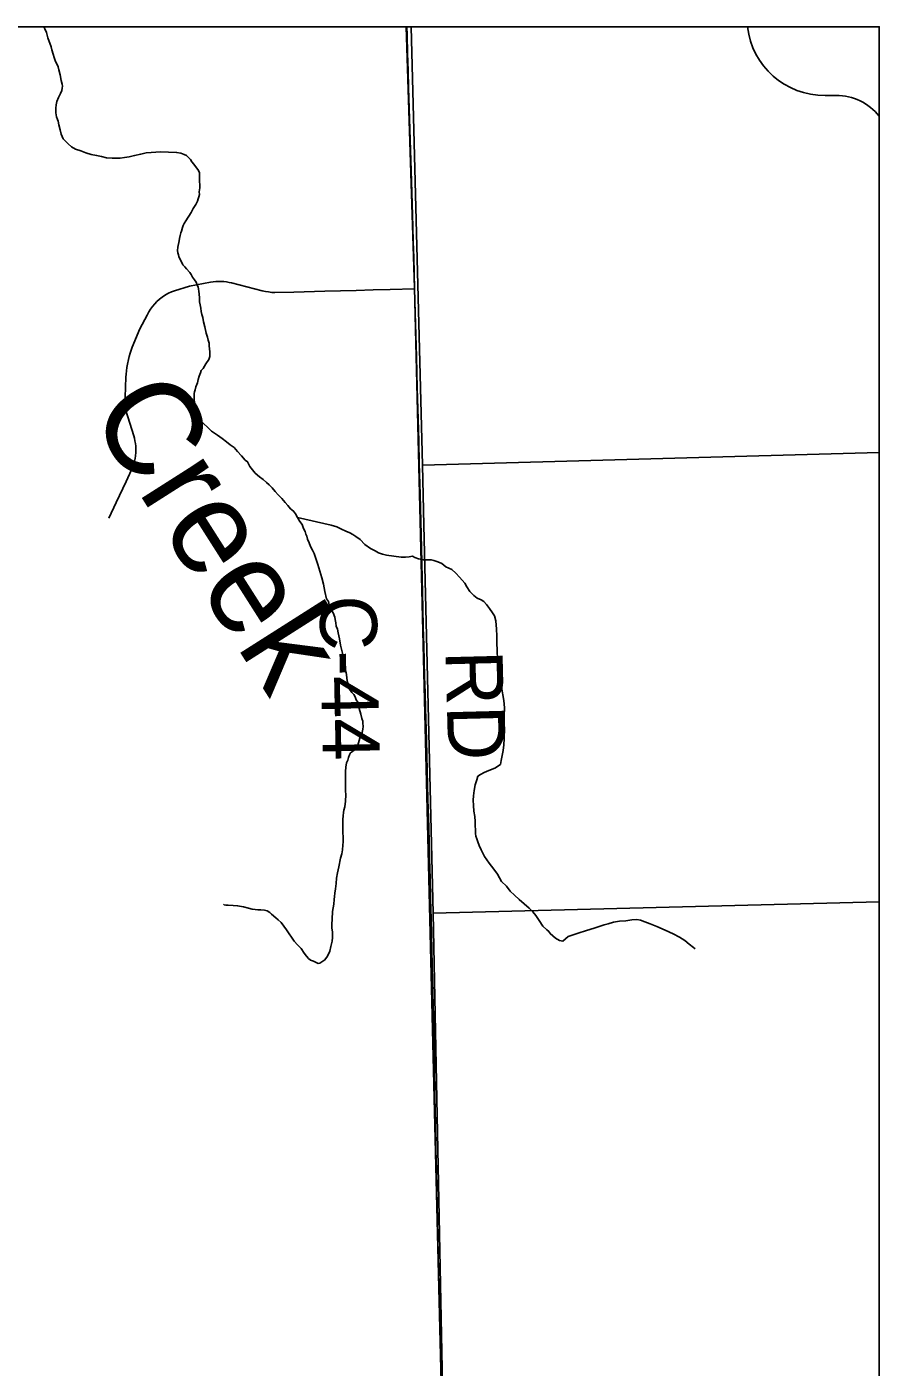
# Model space of a CAD drawing. Extents: x 103424 to 290657, y 38711 to 110967.
# Drawn here: x 214252.728 to 214253.153, y 40214.433 to 40215.101 of the extents above; entities that cross this region are included whole.
import ezdxf

# ---------------------------------------------------------------- set-up
doc = ezdxf.new("R2010")
doc.units = 0
for name, color, linetype in [('GM_X_Corporation', 7, 'Continuous'), ('GM_X_County_Road', 7, 'Continuous'), ('GM_X_County_Road_Text', 7, 'Continuous'), ('GM_X_Minor_River', 7, 'Continuous'), ('GM_X_Minor_River_Text', 7, 'Continuous'), ('GM_X_State_Shield', 7, 'Continuous'), ('GM_X_Township_Road', 7, 'Continuous')]:
    doc.layers.add(name, color=color, linetype=linetype)

msp = doc.modelspace()

# ---------------------------------------------------------------- linework, layer by layer
at = {"layer": 'GM_X_Corporation'}
for points in [[(214246.35258, 40213.74302), (214246.35258, 40208.30125), (214253.15258, 40208.30125), (214253.15258, 40215.10125), (214247.88425, 40215.10125), (214247.88593, 40214.68485), (214247.88621, 40214.66416), (214247.8863, 40214.63438), (214247.88525, 40214.01696), (214247.88494, 40213.98106), (214247.88095, 40213.75762), (214247.63273, 40213.75746), (214247.49304, 40213.75527), (214246.50862, 40213.74676)], [(214252.9169, 40215.10125), (214250.58101, 40215.10125), (214250.58214, 40215.03695), (214250.58213, 40215.03302), (214250.59416, 40214.26814), (214250.59475, 40214.23045), (214250.59525, 40214.19876), (214250.59563, 40214.17445), (214250.60357, 40213.81454), (214251.4935, 40213.84402), (214251.49479, 40213.84407), (214251.89403, 40213.85729), (214251.9103, 40213.85774), (214252.15851, 40213.8645), (214252.94541, 40213.88639), (214252.94345, 40213.98349), (214252.94211, 40214.05193), (214252.9379, 40214.25624), (214252.93476, 40214.40518), (214252.93118, 40214.55366), (214252.92091, 40214.97111)], [(214253.15258, 40213.88997), (214253.15258, 40215.10125), (214252.9169, 40215.10125), (214252.92091, 40214.97111), (214252.93118, 40214.55366), (214252.93476, 40214.40518), (214252.9379, 40214.25624), (214252.94211, 40214.05193), (214252.94345, 40213.98349), (214252.94541, 40213.88639)], [(214253.15258, 40214.88911), (214253.15258, 40215.10125), (214252.91937, 40215.10125), (214252.92503, 40214.88273)], [(214253.15258, 40214.66517), (214253.15258, 40214.88911), (214252.92503, 40214.88273), (214252.9257, 40214.85284), (214252.93027, 40214.65949)], [(214253.15258, 40214.3967), (214253.15258, 40214.66517), (214252.93027, 40214.65949), (214252.93554, 40214.39034)]]:
    msp.add_lwpolyline(points, close=True, dxfattribs=at)
at = {"layer": 'GM_X_County_Road'}
msp.add_lwpolyline([(214252.93447, 40214.42047), (214252.93408, 40214.436), (214252.93381, 40214.44703), (214252.93353, 40214.45807), (214252.93319, 40214.4736), (214252.93285, 40214.48913), (214252.93266, 40214.49775), (214252.93247, 40214.50637), (214252.93212, 40214.5219), (214252.9319, 40214.53159), (214252.93168, 40214.54127), (214252.93142, 40214.55458), (214252.93116, 40214.56789), (214252.93089, 40214.58342), (214252.93074, 40214.59276), (214252.93057, 40214.60211), (214252.93029, 40214.61384), (214252.93, 40214.62558), (214252.92962, 40214.64111), (214252.92924, 40214.65664), (214252.92899, 40214.66667), (214252.92875, 40214.67669), (214252.92847, 40214.68673), (214252.92807, 40214.70225), (214252.9277, 40214.7163), (214252.92734, 40214.73034), (214252.92691, 40214.74587), (214252.92648, 40214.7614), (214252.92625, 40214.76937), (214252.92603, 40214.77733), (214252.9256, 40214.79286), (214252.92534, 40214.80218), (214252.92508, 40214.8115), (214252.92474, 40214.8265), (214252.9244, 40214.8415), (214252.92411, 40214.85484), (214252.92383, 40214.86819), (214252.92338, 40214.88372), (214252.92306, 40214.89469), (214252.92274, 40214.90566), (214252.92233, 40214.92119), (214252.92193, 40214.93672), (214252.92165, 40214.94769), (214252.92136, 40214.95867), (214252.92099, 40214.97068), (214252.92057, 40214.98621), (214252.92036, 40214.99399), (214252.92014, 40215.00176), (214252.9198, 40215.01302), (214252.91946, 40215.02428), (214252.91899, 40215.03981), (214252.91851, 40215.05534), (214252.91804, 40215.07086), (214252.91778, 40215.07945), (214252.91752, 40215.08802), (214252.91727, 40215.09728), (214252.91716, 40215.10125)], dxfattribs=at)
at = {"layer": 'GM_X_Minor_River'}
for points in [[(214252.73617, 40215.10125), (214252.73682, 40215.10018), (214252.73759, 40215.09847), (214252.73798, 40215.09714), (214252.73818, 40215.09581), (214252.73992, 40215.09125), (214252.74031, 40215.08973), (214252.74089, 40215.08764), (214252.74147, 40215.08593), (214252.74205, 40215.08403), (214252.74282, 40215.08251), (214252.7434, 40215.08137), (214252.74379, 40215.07985), (214252.74438, 40215.07738), (214252.74496, 40215.07453), (214252.74536, 40215.07263), (214252.74555, 40215.07167), (214252.74537, 40215.07072), (214252.74518, 40215.06958), (214252.74462, 40215.06805), (214252.7435, 40215.06596), (214252.74275, 40215.06405), (214252.74238, 40215.06233), (214252.7422, 40215.06062), (214252.74221, 40215.05834), (214252.7426, 40215.05644), (214252.74299, 40215.05511), (214252.74338, 40215.05416), (214252.74377, 40215.05244), (214252.74435, 40215.04997), (214252.74494, 40215.04769), (214252.7459, 40215.04541), (214252.74743, 40215.0439), (214252.74839, 40215.04295), (214252.75011, 40215.04144), (214252.75202, 40215.04031), (214252.75468, 40215.03937), (214252.75716, 40215.03843), (214252.75983, 40215.03768), (214252.76249, 40215.03712), (214252.76497, 40215.03656), (214252.76744, 40215.03601), (214252.7703, 40215.03583), (214252.7722, 40215.03584), (214252.77429, 40215.03585), (214252.77638, 40215.03605), (214252.77885, 40215.03644), (214252.78151, 40215.03703), (214252.78454, 40215.0378), (214252.7872, 40215.03839), (214252.78967, 40215.03859), (214252.79214, 40215.03879), (214252.79442, 40215.03899), (214252.80241, 40215.03865), (214252.8045, 40215.03828), (214252.80622, 40215.03753), (214252.80736, 40215.03716), (214252.80851, 40215.03602), (214252.80927, 40215.03507), (214252.81004, 40215.03393), (214252.811, 40215.0328), (214252.81177, 40215.03166), (214252.81292, 40215.03014), (214252.81388, 40215.02862), (214252.81388, 40215.02767), (214252.81389, 40215.02634), (214252.8139, 40215.02539), (214252.8139, 40215.02406), (214252.81391, 40215.02272), (214252.81392, 40215.02101), (214252.81374, 40215.01892)], [(214252.81374, 40215.01892), (214252.81375, 40215.01759), (214252.81357, 40215.01644), (214252.8132, 40215.01549), (214252.81282, 40215.01435), (214252.81207, 40215.01263), (214252.81075, 40215.01072), (214252.80963, 40215.00862), (214252.80699, 40215.00461), (214252.80624, 40215.00327), (214252.80567, 40215.00213), (214252.8053, 40215.00118), (214252.80493, 40214.99946), (214252.80455, 40214.99851), (214252.80418, 40214.99717), (214252.80381, 40214.99565), (214252.80363, 40214.99451), (214252.80308, 40214.99146), (214252.8029, 40214.98975), (214252.80309, 40214.98861), (214252.80329, 40214.98766), (214252.80348, 40214.9867), (214252.8056, 40214.98253), (214252.80656, 40214.98158), (214252.80732, 40214.98063), (214252.80905, 40214.97874), (214252.80962, 40214.97779), (214252.81039, 40214.97646), (214252.81135, 40214.97513), (214252.81212, 40214.974), (214252.8127, 40214.97267), (214252.81308, 40214.97153), (214252.81328, 40214.97058), (214252.81348, 40214.96925), (214252.81367, 40214.9681), (214252.81388, 40214.96601), (214252.81389, 40214.96411), (214252.81409, 40214.96259), (214252.81448, 40214.96107), (214252.81468, 40214.95935), (214252.81507, 40214.95783), (214252.81546, 40214.95631), (214252.81585, 40214.95422), (214252.81644, 40214.95175), (214252.81722, 40214.94852), (214252.8178, 40214.94662), (214252.81819, 40214.9451), (214252.81858, 40214.94358), (214252.81859, 40214.94225), (214252.81878, 40214.94072), (214252.81898, 40214.9392), (214252.81899, 40214.93787), (214252.819, 40214.93692), (214252.81844, 40214.93539), (214252.81693, 40214.93329), (214252.81561, 40214.931), (214252.81467, 40214.92986), (214252.81429, 40214.92871), (214252.81373, 40214.92719), (214252.81317, 40214.92547), (214252.8128, 40214.92376), (214252.81206, 40214.92185), (214252.81168, 40214.92033), (214252.81131, 40214.91937), (214252.81113, 40214.91842), (214252.81113, 40214.91728), (214252.81135, 40214.91214), (214252.81194, 40214.91024), (214252.81232, 40214.9091), (214252.81271, 40214.90815), (214252.8131, 40214.90701), (214252.81406, 40214.90568), (214252.81501, 40214.90436), (214252.81616, 40214.90322), (214252.81769, 40214.9019), (214252.8198, 40214.89962), (214252.82285, 40214.89773), (214252.82514, 40214.89603), (214252.82724, 40214.89433), (214252.82915, 40214.89282), (214252.83106, 40214.8915), (214252.83278, 40214.8896), (214252.8347, 40214.88733), (214252.83661, 40214.88524), (214252.83776, 40214.88449), (214252.83892, 40214.88202), (214252.8416, 40214.8788), (214252.8437, 40214.8769), (214252.84561, 40214.87558), (214252.84714, 40214.87407), (214252.84848, 40214.87293), (214252.85001, 40214.87142), (214252.85154, 40214.86971), (214252.85307, 40214.86801), (214252.85479, 40214.86611), (214252.85651, 40214.86422), (214252.85785, 40214.8627), (214252.8592, 40214.861), (214252.86072, 40214.85986), (214252.86168, 40214.85853), (214252.86264, 40214.85664)], [(214252.86264, 40214.85664), (214252.8638, 40214.85474), (214252.86495, 40214.85322), (214252.86572, 40214.85113), (214252.86649, 40214.84961), (214252.86688, 40214.84828), (214252.86726, 40214.84733), (214252.86765, 40214.84581), (214252.86842, 40214.8441), (214252.8692, 40214.8422), (214252.87016, 40214.84031), (214252.87093, 40214.83879), (214252.87151, 40214.83727), (214252.87209, 40214.83518), (214252.87286, 40214.83328), (214252.8748, 40214.82663), (214252.87558, 40214.82339), (214252.87637, 40214.81978), (214252.87715, 40214.81617), (214252.87811, 40214.81484), (214252.87869, 40214.81237), (214252.87966, 40214.81047), (214252.88042, 40214.80914), (214252.8812, 40214.80706), (214252.88139, 40214.80591), (214252.88179, 40214.8042), (214252.88199, 40214.80249), (214252.88256, 40214.80097), (214252.88296, 40214.79926), (214252.88354, 40214.79622), (214252.88413, 40214.79299), (214252.88511, 40214.789), (214252.88551, 40214.78652), (214252.8857, 40214.785), (214252.88629, 40214.78177), (214252.88688, 40214.7793), (214252.88708, 40214.77835), (214252.88728, 40214.77664), (214252.88767, 40214.77435), (214252.88825, 40214.77321), (214252.88864, 40214.77112), (214252.88979, 40214.76942), (214252.89075, 40214.76847), (214252.89133, 40214.76733), (214252.8919, 40214.76581), (214252.89267, 40214.76467), (214252.89326, 40214.76201), (214252.89384, 40214.75973), (214252.89423, 40214.75859), (214252.89481, 40214.7565), (214252.8952, 40214.75517), (214252.89521, 40214.75422), (214252.89541, 40214.75251), (214252.89523, 40214.75117), (214252.89486, 40214.74946), (214252.8943, 40214.74793), (214252.89373, 40214.7466), (214252.8928, 40214.74317), (214252.89054, 40214.7403), (214252.88903, 40214.73934), (214252.88865, 40214.73839), (214252.88809, 40214.73705), (214252.88772, 40214.73572), (214252.88715, 40214.73439), (214252.88679, 40214.73229), (214252.88661, 40214.73001), (214252.88662, 40214.72829), (214252.88665, 40214.72277), (214252.88667, 40214.72049), (214252.88668, 40214.7184), (214252.88651, 40214.71535), (214252.88634, 40214.7125), (214252.88578, 40214.71078), (214252.88559, 40214.70964), (214252.88541, 40214.70792), (214252.88523, 40214.70621), (214252.88525, 40214.70412), (214252.88526, 40214.70164), (214252.88528, 40214.69955), (214252.88548, 40214.69746), (214252.88549, 40214.69498), (214252.88531, 40214.69327), (214252.88514, 40214.69098), (214252.88477, 40214.68908), (214252.88402, 40214.68679), (214252.88329, 40214.6826), (214252.88254, 40214.67955), (214252.88218, 40214.67689), (214252.88201, 40214.67422), (214252.88164, 40214.67156), (214252.88128, 40214.66946), (214252.8811, 40214.66775), (214252.88092, 40214.66622), (214252.88074, 40214.66394), (214252.88019, 40214.66032), (214252.88002, 40214.65651), (214252.87985, 40214.65404), (214252.87986, 40214.65214), (214252.88006, 40214.65004), (214252.88007, 40214.64833), (214252.88008, 40214.64738)], [(214252.86264, 40214.85664), (214252.8794, 40214.85291), (214252.88225, 40214.85197), (214252.88454, 40214.85084), (214252.88683, 40214.8499), (214252.88874, 40214.84896), (214252.89026, 40214.84821), (214252.89179, 40214.84726), (214252.89389, 40214.84575), (214252.89619, 40214.84329), (214252.89905, 40214.84121), (214252.90134, 40214.84008), (214252.90306, 40214.83914), (214252.90496, 40214.83839), (214252.90706, 40214.83782), (214252.91429, 40214.83691), (214252.91657, 40214.83692), (214252.91828, 40214.83712), (214252.91999, 40214.83732), (214252.92113, 40214.83675), (214252.92304, 40214.836), (214252.92532, 40214.83563), (214252.9276, 40214.83564), (214252.92931, 40214.83565), (214252.93065, 40214.83528), (214252.93255, 40214.83453), (214252.93465, 40214.83377), (214252.93656, 40214.83207), (214252.93961, 40214.83075), (214252.94152, 40214.82886), (214252.94343, 40214.82697), (214252.94477, 40214.82545), (214252.94611, 40214.82394), (214252.94708, 40214.82204), (214252.94861, 40214.81976), (214252.95052, 40214.81787), (214252.95224, 40214.81654), (214252.95415, 40214.8156), (214252.95548, 40214.81485), (214252.95682, 40214.81333), (214252.95836, 40214.81124), (214252.95989, 40214.80916), (214252.96085, 40214.80764), (214252.96144, 40214.80517), (214252.96184, 40214.80099), (214252.96205, 40214.79775), (214252.96207, 40214.79433), (214252.9621, 40214.79014), (214252.96231, 40214.78614), (214252.96291, 40214.78158), (214252.96369, 40214.77873), (214252.96409, 40214.77511), (214252.96449, 40214.77131), (214252.96508, 40214.76827), (214252.96548, 40214.76542), (214252.96588, 40214.7618), (214252.96572, 40214.7578), (214252.96574, 40214.75438), (214252.96576, 40214.75057), (214252.96559, 40214.74772), (214252.9656, 40214.74638), (214252.96543, 40214.74334), (214252.96525, 40214.74048), (214252.96414, 40214.73553), (214252.96377, 40214.73362), (214252.96094, 40214.73171), (214252.95809, 40214.73055), (214252.95562, 40214.72959), (214252.95392, 40214.72863), (214252.95259, 40214.72767), (214252.95203, 40214.72595), (214252.95129, 40214.72348), (214252.95074, 40214.72062), (214252.95037, 40214.71795), (214252.95019, 40214.71586), (214252.9504, 40214.71319), (214252.95061, 40214.71034), (214252.951, 40214.70768), (214252.95121, 40214.70521), (214252.95122, 40214.70349), (214252.95143, 40214.70045), (214252.95144, 40214.69912), (214252.95163, 40214.69779), (214252.95202, 40214.69645), (214252.9526, 40214.69494), (214252.95318, 40214.69323), (214252.95415, 40214.69095), (214252.95588, 40214.68772), (214252.95818, 40214.68431), (214252.96048, 40214.68146), (214252.9624, 40214.67881), (214252.96432, 40214.6752), (214252.96681, 40214.67293), (214252.96872, 40214.67047), (214252.97083, 40214.66838), (214252.97312, 40214.6663), (214252.97561, 40214.66403), (214252.97809, 40214.66195), (214252.98, 40214.66005), (214252.98153, 40214.65835), (214252.98307, 40214.65588)], [(214252.88008, 40214.64738), (214252.8799, 40214.64547), (214252.87935, 40214.64281), (214252.87879, 40214.64052), (214252.87767, 40214.63804), (214252.87635, 40214.63613), (214252.87388, 40214.6346), (214252.87293, 40214.6344), (214252.87065, 40214.63553), (214252.86912, 40214.63609), (214252.86817, 40214.63685), (214252.86721, 40214.63799), (214252.86606, 40214.63951), (214252.86452, 40214.64178), (214252.86261, 40214.64367), (214252.86108, 40214.64557), (214252.85974, 40214.64747), (214252.85859, 40214.64917), (214252.85724, 40214.65107), (214252.8559, 40214.65297), (214252.85456, 40214.65486), (214252.85303, 40214.65619), (214252.85188, 40214.65713), (214252.84978, 40214.65903), (214252.84883, 40214.65978), (214252.84749, 40214.66054), (214252.84616, 40214.66091), (214252.84444, 40214.66109), (214252.84292, 40214.66109), (214252.84159, 40214.66127), (214252.84007, 40214.66145), (214252.83817, 40214.66201), (214252.83569, 40214.66257), (214252.83284, 40214.66313), (214252.83055, 40214.66331), (214252.82808, 40214.66349), (214252.82694, 40214.66348), (214252.82618, 40214.66367), (214252.8258, 40214.66386)], [(214252.98307, 40214.65588), (214252.98499, 40214.65304), (214252.9869, 40214.65114), (214252.98786, 40214.65039), (214252.98862, 40214.64925), (214252.98996, 40214.64811), (214252.9913, 40214.64698), (214252.99321, 40214.64585), (214252.99492, 40214.64547), (214252.99757, 40214.64777), (214253.0025, 40214.64951), (214253.00667, 40214.65086), (214253.01047, 40214.65202), (214253.01351, 40214.65299), (214253.01559, 40214.65357), (214253.01749, 40214.65415), (214253.02015, 40214.65492), (214253.02319, 40214.65551), (214253.02623, 40214.65571), (214253.02927, 40214.65611), (214253.03174, 40214.65631), (214253.03364, 40214.65594), (214253.03574, 40214.65519), (214253.0384, 40214.65406), (214253.04183, 40214.65275), (214253.04584, 40214.65105), (214253.04984, 40214.64917), (214253.05308, 40214.64747), (214253.05575, 40214.64578), (214253.05786, 40214.64407), (214253.05996, 40214.64237), (214253.06083, 40214.64172)]]:
    msp.add_lwpolyline(points, dxfattribs=at)
at = {"layer": 'GM_X_State_Shield'}
msp.add_line((214253.12564, 40215.06703), (214253.13113, 40215.06703), dxfattribs=at)
msp.add_lwpolyline([(214253.15258, 40215.05671), (214253.15258, 40215.10125), (214253.08699, 40215.10125)], dxfattribs=at)
for centre, radius, start, end in [((214253.12521, 40215.10548), 0.03845, 186.31516, 270.63826), ((214253.13113, 40215.03956), 0.02747, 38.64622, 90)]:
    msp.add_arc(centre, radius, start, end, dxfattribs=at)
at = {"layer": 'GM_X_Township_Road'}
msp.add_lwpolyline([(214252.76859, 40214.85641), (214252.77236, 40214.86422), (214252.77726, 40214.87468), (214252.78079, 40214.88221), (214252.78117, 40214.88347), (214252.7815, 40214.88476), (214252.78174, 40214.88606), (214252.78193, 40214.88736), (214252.78207, 40214.88913), (214252.78203, 40214.89221), (214252.78189, 40214.89353), (214252.78167, 40214.89483), (214252.78139, 40214.89613), (214252.78106, 40214.89741), (214252.77808, 40214.90686), (214252.77765, 40214.90833), (214252.7773, 40214.90986), (214252.7769, 40214.91243), (214252.77676, 40214.91398), (214252.77671, 40214.91659), (214252.77714, 40214.92658), (214252.77724, 40214.92818), (214252.77738, 40214.9298), (214252.7776, 40214.93142), (214252.77786, 40214.93303), (214252.77836, 40214.93541), (214252.77876, 40214.93699), (214252.77923, 40214.93856), (214252.77975, 40214.9401), (214252.78033, 40214.94163), (214252.78415, 40214.95068), (214252.7877, 40214.95746), (214252.78858, 40214.95914), (214252.78946, 40214.96054), (214252.79043, 40214.96188), (214252.7915, 40214.96315), (214252.79263, 40214.96434), (214252.79387, 40214.96545), (214252.79517, 40214.96647), (214252.7969, 40214.96761), (214252.79835, 40214.96842), (214252.79984, 40214.96911), (214252.80138, 40214.96971), (214252.80881, 40214.97197), (214252.81931, 40214.97397), (214252.82064, 40214.97417), (214252.82194, 40214.97428), (214252.82327, 40214.97434), (214252.82593, 40214.97423), (214252.82725, 40214.97408), (214252.82855, 40214.97386), (214252.82983, 40214.97356), (214252.83749, 40214.97163), (214252.84514, 40214.9697), (214252.84665, 40214.96936), (214252.84824, 40214.96909), (214252.84983, 40214.9689), (214252.85141, 40214.96879), (214252.86082, 40214.96904), (214252.87635, 40214.96947), (214252.89188, 40214.96989), (214252.90038, 40214.97012), (214252.90889, 40214.97035), (214252.92099, 40214.97068)], dxfattribs=at)

# ---------------------------------------------------------------- texts
at = {"layer": 'GM_X_County_Road_Text'}
for s, rotation, p in [('C-44', 271.19613, (214252.87361, 40214.81758)), ('RD', 271.48069, (214252.93642, 40214.79014))]:
    msp.add_text(s, height=0.028409, rotation=rotation, dxfattribs=at).set_placement(p)
at = {"layer": 'GM_X_Minor_River_Text'}
msp.add_text('Creek', height=0.04738, rotation=302.46465, dxfattribs=at).set_placement((214252.75815, 40214.90871))

doc.saveas('drawing.dxf')
